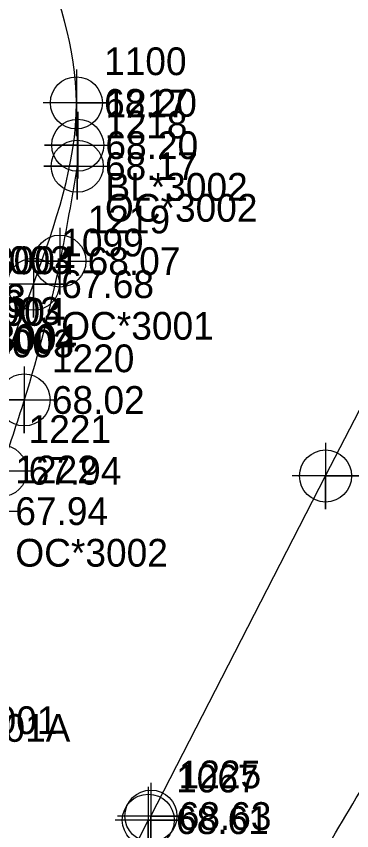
# Model space of a CAD drawing. Extents: x 2062781 to 2066835, y 358981 to 366501.
# Drawn here: x 2066484.1 to 2066514.3, y 366230 to 366303.4 of the extents above; entities that cross this region are included whole.
import ezdxf

# ---------------------------------------------------------------- set-up
doc = ezdxf.new("R2010")
doc.units = 0
for name, color, linetype in [('Exist DTM Crownline', 7, 'Continuous'), ('Exist DTM Crownline Cogo Elevation', 7, 'Continuous'), ('Exist DTM Crownline Cogo Number', 7, 'Continuous'), ('Exist DTM Crownline Cogo Point CELL', 7, 'Continuous'), ('Exist Roads Curbs Cogo Comment', 7, 'Continuous'), ('Exist Roads Curbs Cogo Elevation', 7, 'Continuous'), ('Exist Roads EOP', 7, 'Continuous'), ('Exist Roads EOP Cogo Comment', 7, 'Continuous'), ('Exist Roads EOP Cogo Elevation', 7, 'Continuous'), ('Exist Roads EOP Cogo Number', 7, 'Continuous'), ('Exist Roads EOP Cogo Point CELL', 7, 'Continuous'), ('Exist Roads EOP Other Cogo Comment', 7, 'Continuous'), ('Exist Roads EOP Other Cogo Elevation', 7, 'Continuous'), ('Exist Roads EOT', 7, 'Continuous'), ('Exist Roads EOT Cogo Comment', 7, 'Continuous'), ('Exist Roads EOT Cogo Elevation', 7, 'Continuous'), ('Exist Roads EOT Cogo Number', 7, 'Continuous'), ('Exist Roads EOT Cogo Point CELL', 7, 'Continuous')]:
    doc.layers.add(name, color=color, linetype=linetype)

msp = doc.modelspace()

# ---------------------------------------------------------------- linework, layer by layer
at = {"layer": 'Exist DTM Crownline'}
for points in [[(2066496.234, 366231.316), (2066511.976, 366261.946), (2066528.097, 366293.108)], [(2066495.997, 366230.945), (2066468.671, 366177.449), (2066443.138, 366127.58), (2066425.699, 366093.464), (2066402.092, 366047.377), (2066379.186, 366002.344), (2066356.586, 365958.113), (2066332.585, 365910.825), (2066309.38, 365865.164), (2066282.483, 365812.644), (2066259.93, 365768.451), (2066236.462, 365721.832)]]:
    msp.add_lwpolyline(points, dxfattribs=at)
at = {"layer": 'Exist DTM Crownline Cogo Point CELL'}
for points in [[(2066511.976, 366264.946), (2066511.976, 366258.946), (2066511.976, 366261.946), (2066514.976, 366261.946), (2066508.976, 366261.946)], [(2066496.234, 366234.316), (2066496.234, 366228.316), (2066496.234, 366231.316), (2066499.234, 366231.316), (2066493.234, 366231.316)], [(2066495.997, 366233.945), (2066495.997, 366227.945), (2066495.997, 366230.945), (2066498.997, 366230.945), (2066492.997, 366230.945)]]:
    msp.add_lwpolyline(points, dxfattribs=at)
for centre in [(2066511.976, 366261.946), (2066496.234, 366231.316), (2066495.997, 366230.945)]:
    msp.add_circle(centre, 2.344, dxfattribs=at)
at = {"layer": 'Exist Roads EOP'}
msp.add_line((2066472.479, 366243.699), (2066485.647, 366279.224), dxfattribs=at)
msp.add_spline([(2066485.647, 366279.224), (2066489.511, 366295.552), (2066485.94, 366310.094), (2066481.375, 366318.926), (2066471.002, 366330.092), (2066464.31, 366336.078)], degree=3, dxfattribs=at)
at = {"layer": 'Exist Roads EOP Cogo Point CELL'}
for points in [[(2066489.511, 366298.552), (2066489.511, 366292.552), (2066489.511, 366295.552), (2066492.511, 366295.552), (2066486.511, 366295.552)], [(2066485.647, 366282.224), (2066485.647, 366276.224), (2066485.647, 366279.224), (2066488.647, 366279.224), (2066482.647, 366279.224)]]:
    msp.add_lwpolyline(points, dxfattribs=at)
for centre in [(2066489.511, 366295.552), (2066485.647, 366279.224)]:
    msp.add_circle(centre, 2.344, dxfattribs=at)
at = {"layer": 'Exist Roads EOT'}
msp.add_line((2066489.632, 366291.74), (2066489.588, 366289.85), dxfattribs=at)
for points in [[(2066489.588, 366289.85), (2066488.028, 366281.301), (2066484.805, 366268.794), (2066482.706, 366262.415), (2066481.51, 366258.781)], [(2066509.485, 366223.977), (2066519.612, 366240.732), (2066529.341, 366254.233), (2066542.796, 366268.892), (2066552.917, 366276.583)]]:
    msp.add_spline(points, degree=3, dxfattribs=at)
at = {"layer": 'Exist Roads EOT Cogo Point CELL'}
for points in [[(2066489.632, 366294.74), (2066489.632, 366288.74), (2066489.632, 366291.74), (2066486.632, 366291.74), (2066492.632, 366291.74)], [(2066489.588, 366292.85), (2066489.588, 366286.85), (2066489.588, 366289.85), (2066486.588, 366289.85), (2066492.588, 366289.85)], [(2066488.028, 366284.301), (2066488.028, 366278.301), (2066488.028, 366281.301), (2066485.028, 366281.301), (2066491.028, 366281.301)], [(2066484.805, 366271.794), (2066484.805, 366265.794), (2066484.805, 366268.794), (2066481.805, 366268.794), (2066487.805, 366268.794)], [(2066482.706, 366265.415), (2066482.706, 366259.415), (2066482.706, 366262.415), (2066479.706, 366262.415), (2066485.706, 366262.415)], [(2066481.51, 366261.781), (2066481.51, 366255.781), (2066481.51, 366258.781), (2066478.51, 366258.781), (2066484.51, 366258.781)]]:
    msp.add_lwpolyline(points, dxfattribs=at)
for centre in [(2066489.632, 366291.74), (2066489.588, 366289.85), (2066488.028, 366281.301), (2066484.805, 366268.794), (2066482.706, 366262.415)]:
    msp.add_circle(centre, 2.344, dxfattribs=at)

# ---------------------------------------------------------------- texts
at = {"layer": 'Exist DTM Crownline Cogo Elevation'}
for s, p in [('68.63', (2066498.734, 366230.066)), ('68.61', (2066498.497, 366229.695))]:
    msp.add_text(s, height=2.5, dxfattribs=at).set_placement(p)
at = {"layer": 'Exist DTM Crownline Cogo Number'}
for s, p in [('1225', (2066498.734, 366233.816)), ('1067', (2066498.497, 366233.445))]:
    msp.add_text(s, height=2.5, dxfattribs=at).set_placement(p)
at = {"layer": 'Exist Roads Curbs Cogo Comment'}
for s, p in [('OC*3004', (2066475.683, 366280.121)), ('OC*3004', (2066474.77, 366275.472)), ('OC*3004', (2066475.824, 366273.125)), ('EL*3004', (2066476.6, 366272.975))]:
    msp.add_text(s, height=2.5, dxfattribs=at).set_placement(p)
at = {"layer": 'Exist Roads Curbs Cogo Elevation'}
msp.add_text('67.73', height=2.5, dxfattribs=at).set_placement((2066476.6, 366276.725))
at = {"layer": 'Exist Roads EOP Cogo Comment'}
for s, p in [('OC*3001', (2066488.147, 366274.224)), ('BL*3001', (2066474.979, 366238.699)), ('EL*3001A', (2066473.919, 366238.003))]:
    msp.add_text(s, height=2.5, dxfattribs=at).set_placement(p)
at = {"layer": 'Exist Roads EOP Cogo Elevation'}
for s, p in [('68.20', (2066492.011, 366294.302)), ('67.68', (2066488.147, 366277.974))]:
    msp.add_text(s, height=2.5, dxfattribs=at).set_placement(p)
at = {"layer": 'Exist Roads EOP Cogo Number'}
for s, p in [('1100', (2066492.011, 366298.052)), ('1099', (2066488.147, 366281.724))]:
    msp.add_text(s, height=2.5, dxfattribs=at).set_placement(p)
at = {"layer": 'Exist Roads EOP Other Cogo Comment'}
for p in [(2066475.259, 366280.141), (2066474.356, 366275.555), (2066475.512, 366272.632)]:
    msp.add_text('OC*3003', height=2.5, dxfattribs=at).set_placement(p)
at = {"layer": 'Exist Roads EOP Other Cogo Elevation'}
msp.add_text('67.56', height=2.5, dxfattribs=at).set_placement((2066476.373, 366276.204))
at = {"layer": 'Exist Roads EOT Cogo Comment'}
for s, p in [('BL*3002', (2066492.132, 366286.74)), ('OC*3002', (2066492.088, 366284.85)), ('OC*3002', (2066484.01, 366253.781))]:
    msp.add_text(s, height=2.5, dxfattribs=at).set_placement(p)
at = {"layer": 'Exist Roads EOT Cogo Elevation'}
for s, p in [('68.20', (2066492.132, 366290.49)), ('68.17', (2066492.088, 366288.6)), ('68.07', (2066490.528, 366280.051)), ('68.02', (2066487.305, 366267.544)), ('67.94', (2066485.206, 366261.166)), ('67.94', (2066484.01, 366257.531))]:
    msp.add_text(s, height=2.5, dxfattribs=at).set_placement(p)
at = {"layer": 'Exist Roads EOT Cogo Number'}
for s, p in [('1217', (2066492.132, 366294.24)), ('1218', (2066492.088, 366292.35)), ('1219', (2066490.528, 366283.801)), ('1220', (2066487.305, 366271.294)), ('1221', (2066485.206, 366264.916)), ('1222', (2066484.01, 366261.281))]:
    msp.add_text(s, height=2.5, dxfattribs=at).set_placement(p)

doc.saveas('drawing.dxf')
